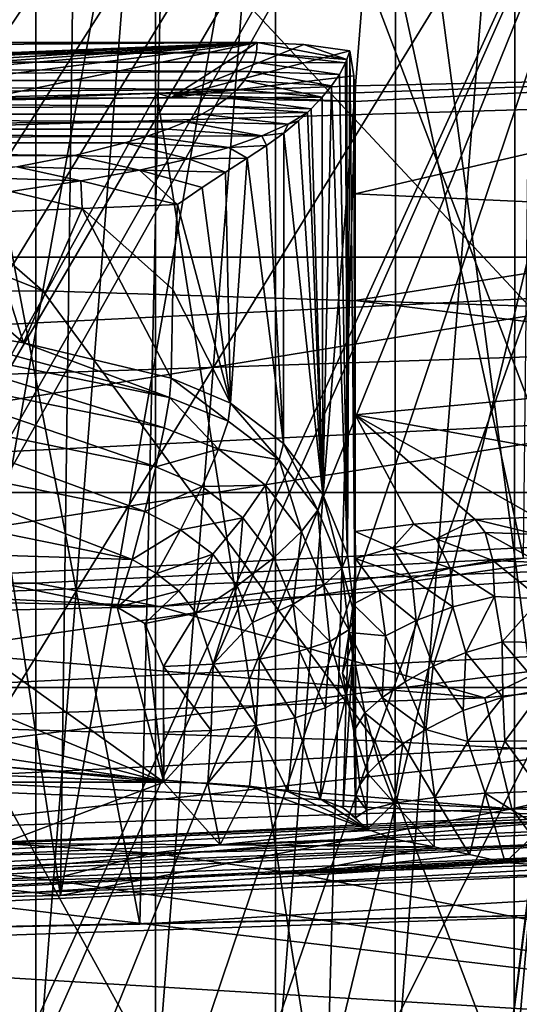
# Model space of a CAD drawing. Header units: metres. Extents: x -150 to 310, y -128 to 84.
# Tile 389 of 465: x 250.725 to 251.507, y 27.471 to 29.012. Entities that reach past the tile are written whole.
import ezdxf

# ---------------------------------------------------------------- set-up
doc = ezdxf.new("R2010")
doc.units = ezdxf.units.M
doc.layers.add('solid_26009703_SW0001_01', color=7, linetype='CONTINUOUS')

msp = doc.modelspace()

# ---------------------------------------------------------------- linework, layer by layer
at = {"layer": 'solid_26009703_SW0001_01'}
for points in [[(253.23819, 32.592106, 148.133163), (240.943726, 26.914448, 172.151337), (240.872131, 29.251188, 162.266235)], [(253.23819, 32.592106, 148.133163), (241.182755, 26.979494, 171.876175), (240.943726, 26.914448, 172.151337)], [(253.23819, 32.592106, 148.133163), (241.468613, 27.033003, 171.649811), (241.182755, 26.979494, 171.876175)], [(253.23819, 32.592106, 148.133163), (241.791901, 27.07361, 171.478043), (241.468613, 27.033003, 171.649811)], [(253.23819, 32.592106, 148.133163), (242.144608, 27.099974, 171.366516), (241.791901, 27.07361, 171.478043)], [(253.23819, 32.592106, 148.133163), (242.509903, 27.110838, 171.320557), (242.144608, 27.099974, 171.366516)], [(253.23819, 32.592106, 148.133163), (242.877884, 27.106201, 171.340164), (242.509903, 27.110838, 171.320557)], [(253.23819, 32.592106, 148.133163), (243.237457, 27.085897, 171.426056), (242.877884, 27.106201, 171.340164)], [(253.23819, 32.592106, 148.133163), (253.101547, 32.513977, 148.463669), (243.237457, 27.085897, 171.426056)], [(253.101547, 32.513977, 148.463669), (243.572433, 27.050976, 171.573792), (243.237457, 27.085897, 171.426056)], [(253.101547, 32.513977, 148.463669), (243.874969, 27.002449, 171.779068), (243.572433, 27.050976, 171.573792)], [(253.101547, 32.513977, 148.463669), (244.134048, 26.941683, 172.036133), (243.874969, 27.002449, 171.779068)], [(253.101547, 32.513977, 148.463669), (244.338303, 26.871798, 172.331772), (244.134048, 26.941683, 172.036133)], [(253.101547, 32.513977, 148.463669), (244.485703, 26.793299, 172.663834), (244.338303, 26.871798, 172.331772)], [(253.101547, 32.513977, 148.463669), (244.567017, 26.709862, 173.0168), (244.485703, 26.793299, 172.663834)], [(253.101547, 32.513977, 148.463669), (244.580338, 26.625704, 173.372818), (244.567017, 26.709862, 173.0168)], [(253.101547, 32.513977, 148.463669), (244.651932, 24.288963, 183.257919), (244.580338, 26.625704, 173.372818)], [(253.101547, 32.513977, 148.463669), (244.890961, 24.354012, 182.982758), (244.651932, 24.288963, 183.257919)], [(253.101547, 32.513977, 148.463669), (245.176819, 24.40752, 182.756393), (244.890961, 24.354012, 182.982758)], [(253.101547, 32.513977, 148.463669), (245.500107, 24.448126, 182.584625), (245.176819, 24.40752, 182.756393)], [(253.101547, 32.513977, 148.463669), (245.852814, 24.474489, 182.473083), (245.500107, 24.448126, 182.584625)], [(253.101547, 32.513977, 148.463669), (253.02832, 32.430145, 148.818314), (245.852814, 24.474489, 182.473083)], [(253.02832, 32.430145, 148.818314), (246.218109, 24.485353, 182.427124), (245.852814, 24.474489, 182.473083)], [(253.02832, 32.430145, 148.818314), (246.58609, 24.480717, 182.446747), (246.218109, 24.485353, 182.427124)], [(253.02832, 32.430145, 148.818314), (246.945663, 24.460415, 182.532639), (246.58609, 24.480717, 182.446747)], [(253.02832, 32.430145, 148.818314), (247.28064, 24.425491, 182.680374), (246.945663, 24.460415, 182.532639)], [(253.02832, 32.430145, 148.818314), (247.583176, 24.376965, 182.885651), (247.28064, 24.425491, 182.680374)], [(253.02832, 32.430145, 148.818314), (247.842255, 24.3162, 183.1427), (247.583176, 24.376965, 182.885651)], [(253.02832, 32.430145, 148.818314), (248.046509, 24.246315, 183.438339), (247.842255, 24.3162, 183.1427)], [(253.02832, 32.430145, 148.818314), (248.193909, 24.167816, 183.770416), (248.046509, 24.246315, 183.438339)], [(253.02832, 32.430145, 148.818314), (248.275223, 24.084379, 184.123383), (248.193909, 24.167816, 183.770416)], [(253.02832, 32.430145, 148.818314), (248.288528, 24.000219, 184.479385), (248.275223, 24.084379, 184.123383)], [(253.02832, 32.430145, 148.818314), (251.773987, 29.684669, 160.43248), (248.288528, 24.000219, 184.479385)], [(250.75, 31.695211, 120.61734), (249.25, 31.695211, 120.61734), (249.25, 28.130104, 119.619255)], [(250.75, 28.130117, 119.619263), (250.75, 31.695211, 120.61734), (249.25, 28.130104, 119.619255)], [(251.513123, 28.168961, 119.679901), (251.55191, 31.68091, 120.668427), (250.75, 31.695211, 120.61734)], [(251.513123, 28.168961, 119.679901), (250.75, 31.695211, 120.61734), (250.75, 28.130117, 119.619263)], [(251.75766, 28.58688, 20), (251.348953, 30.981615, 20), (252.681396, 31.225836, 20)], [(250.000412, 28.500105, 20), (250, 30.900305, 20), (251.348953, 30.981615, 20)], [(251.75766, 28.58688, 20), (250.000412, 28.500105, 20), (251.348953, 30.981615, 20)], [(251.639236, 30.197491, 131.562973), (251.564056, 27.682951, 130.831223), (251.233978, 30.170858, 131.658096)], [(251.233978, 30.170858, 131.658096), (250.788849, 27.641003, 130.980133), (250.822876, 30.151793, 131.726196)], [(251.233978, 30.170858, 131.658096), (251.564056, 27.682951, 130.831223), (250.788849, 27.641003, 130.980133)], [(250.822876, 30.151793, 131.726196), (250.788849, 27.641003, 130.980133), (250.407898, 30.140385, 131.766953)], [(250.407898, 30.140385, 131.766953), (250.788849, 27.641003, 130.980133), (250, 27.626698, 131.029999)], [(251.915344, 29.934532, 132.502243), (251.442795, 29.903429, 132.613358), (251.811203, 27.649912, 131.936249)], [(251.442795, 29.903429, 132.613358), (250.96344, 29.881142, 132.692963), (251.811203, 27.649912, 131.936249)], [(250.96344, 29.881142, 132.692963), (250.479553, 29.867777, 132.740707), (250.912903, 27.59639, 132.103455)], [(250.96344, 29.881142, 132.692963), (250.912903, 27.59639, 132.103455), (251.811203, 27.649912, 131.936249)], [(250.479553, 29.867777, 132.740707), (250, 27.578178, 132.159393), (250.912903, 27.59639, 132.103455)], [(251.704941, 29.710693, 118.511436), (251.684479, 27.355143, 117.893318), (251.498581, 27.344212, 117.868759)], [(251.5, 29.696566, 118.48317), (251.704941, 29.710693, 118.511436), (251.498581, 27.344212, 117.868759)], [(250.375214, 27.302099, 117.81855), (250.376724, 29.706772, 118.446716), (250.750046, 29.706732, 118.446854)], [(250.375214, 27.302099, 117.81855), (250.750046, 29.706732, 118.446854), (250.750015, 27.311556, 117.821205)], [(250.750046, 29.706732, 118.446854), (250.937531, 29.70607, 118.449219), (250.750015, 27.311556, 117.821205)], [(250.937531, 29.70607, 118.449219), (250.937363, 27.31805, 117.825432), (250.750015, 27.311556, 117.821205)], [(250.937531, 29.70607, 118.449219), (251.125137, 29.704155, 118.456062), (250.937363, 27.31805, 117.825432)], [(251.125137, 29.704155, 118.456062), (251.124863, 27.325668, 117.834785), (250.937363, 27.31805, 117.825432)], [(251.125137, 29.704155, 118.456062), (251.312698, 29.700987, 118.467377), (251.124863, 27.325668, 117.834785)], [(251.312698, 29.700987, 118.467377), (251.312393, 27.334406, 117.849274), (251.124863, 27.325668, 117.834785)], [(251.312698, 29.700987, 118.467377), (251.5, 29.696566, 118.48317), (251.312393, 27.334406, 117.849274)], [(251.5, 29.696566, 118.48317), (251.498581, 27.344212, 117.868759), (251.312393, 27.334406, 117.849274)], [(251.773987, 29.684669, 160.43248), (250.519638, 26.939196, 172.046646), (248.288528, 24.000219, 184.479385)], [(251.773987, 29.684669, 160.43248), (250.592865, 27.023027, 171.692017), (250.519638, 26.939196, 172.046646)], [(251.773987, 29.684669, 160.43248), (250.729507, 27.101156, 171.361511), (250.592865, 27.023027, 171.692017)], [(251.773987, 29.684669, 160.43248), (250.928009, 27.172985, 171.057648), (250.729507, 27.101156, 171.361511)], [(251.773987, 29.684669, 160.43248), (251.180084, 27.234922, 170.795639), (250.928009, 27.172985, 171.057648)], [(251.773987, 29.684669, 160.43248), (251.476166, 27.285103, 170.583359), (251.180084, 27.234922, 170.795639)], [(251.773987, 29.684669, 160.43248), (251.769852, 29.599167, 160.794189), (251.476166, 27.285103, 170.583359)], [(251.769852, 29.599167, 160.794189), (251.80954, 27.322161, 170.42659), (251.476166, 27.285103, 170.583359)], [(250.760986, 28.587318, 246.898239), (250.880997, 29.251726, 245.349243), (249.999969, 29.2509, 245.355652)], [(250.760986, 28.587318, 246.898239), (249.999969, 29.2509, 245.355652), (249.999985, 28.890194, 246.202286)], [(250.760986, 28.587318, 246.898239), (251.521896, 28.56352, 246.942047), (250.880997, 29.251726, 245.349243)], [(251.521896, 28.56352, 246.942047), (251.761902, 29.224741, 245.399231), (250.880997, 29.251726, 245.349243)], [(257.40509, 29.04759, 112.702309), (242.594894, 29.04759, 112.702309), (243.786163, 28.640013, 112.30024)], [(257.40509, 29.04759, 112.702309), (243.786163, 28.640013, 112.30024), (256.213837, 28.640013, 112.30024)], [(251.096436, 28.975924, 141.455795), (248.903564, 28.975922, 141.455795), (248.904556, 28.960377, 141.621185)], [(251.096436, 28.975924, 141.455795), (248.93486, 28.887287, 141.430969), (248.903564, 28.975922, 141.455795)], [(251.095535, 28.960375, 141.621216), (251.096436, 28.975924, 141.455795), (248.904556, 28.960377, 141.621185)], [(251.096436, 28.975924, 141.455795), (249.129166, 28.890249, 141.431808), (248.93486, 28.887287, 141.430969)], [(251.096436, 28.975924, 141.455795), (249.333191, 28.88628, 141.430695), (249.129166, 28.890249, 141.431808)], [(251.096436, 28.975924, 141.455795), (249.546509, 28.88065, 141.429123), (249.333191, 28.88628, 141.430695)], [(251.096436, 28.975924, 141.455795), (249.768753, 28.87863, 141.428558), (249.546509, 28.88065, 141.429123)], [(251.096436, 28.975924, 141.455795), (250.000031, 28.878462, 141.428497), (249.768753, 28.87863, 141.428558)], [(251.096436, 28.975924, 141.455795), (250.33667, 28.879339, 141.428757), (250.000031, 28.878462, 141.428497)], [(251.096436, 28.975924, 141.455795), (250.657883, 28.885822, 141.430573), (250.33667, 28.879339, 141.428757)], [(251.096436, 28.975924, 141.455795), (250.962616, 28.889997, 141.431732), (250.657883, 28.885822, 141.430573)], [(251.096436, 28.975924, 141.455795), (251.16922, 28.972673, 141.45488), (250.962616, 28.889997, 141.431732)], [(251.16922, 28.972673, 141.45488), (251.241425, 28.962975, 141.452164), (250.962616, 28.889997, 141.431732)], [(251.095535, 28.960375, 141.621216), (251.236649, 28.949337, 141.598999), (251.096436, 28.975924, 141.455795)], [(251.236649, 28.949337, 141.598999), (251.16922, 28.972673, 141.45488), (251.096436, 28.975924, 141.455795)], [(251.236649, 28.949337, 141.598999), (251.241425, 28.962975, 141.452164), (251.16922, 28.972673, 141.45488)], [(251.095535, 28.960375, 141.621216), (248.904556, 28.960377, 141.621185), (248.908234, 28.945267, 141.781967)], [(251.095535, 28.960375, 141.621216), (248.908234, 28.945267, 141.781967), (251.091888, 28.945276, 141.781876)], [(251.241425, 28.962975, 141.452164), (251.247864, 28.923683, 141.441162), (250.962616, 28.889997, 141.431732)], [(251.095535, 28.960375, 141.621216), (251.091888, 28.945276, 141.781876), (251.234451, 28.944138, 141.655579)], [(251.095535, 28.960375, 141.621216), (251.234451, 28.944138, 141.655579), (251.236649, 28.949337, 141.598999)], [(251.236649, 28.949337, 141.598999), (251.237991, 28.174322, 144.554276), (251.241425, 28.962975, 141.452164)], [(251.237991, 28.174322, 144.554276), (251.25, 28.07626, 144.526169), (251.241425, 28.962975, 141.452164)], [(251.25, 28.07626, 144.526169), (251.247864, 28.923683, 141.441162), (251.241425, 28.962975, 141.452164)], [(251.091888, 28.945276, 141.781876), (248.908234, 28.945267, 141.781967), (251.085495, 28.930626, 141.937775)], [(251.085495, 28.930626, 141.937775), (248.908234, 28.945267, 141.781967), (248.923447, 28.916344, 142.089737)], [(251.091888, 28.945276, 141.781876), (251.085495, 28.930626, 141.937775), (251.224991, 28.925955, 141.855392)], [(251.091888, 28.945276, 141.781876), (251.224991, 28.925955, 141.855392), (251.234451, 28.944138, 141.655579)], [(251.234451, 28.944138, 141.655579), (251.224991, 28.925955, 141.855392), (251.237991, 28.174322, 144.554276)], [(251.236649, 28.949337, 141.598999), (251.234451, 28.944138, 141.655579), (251.237991, 28.174322, 144.554276)], [(251.085495, 28.930626, 141.937775), (248.923447, 28.916344, 142.089737), (251.076508, 28.916422, 142.088898)], [(251.085495, 28.930626, 141.937775), (251.076508, 28.916422, 142.088898), (251.212936, 28.908197, 142.051498)], [(251.085495, 28.930626, 141.937775), (251.212936, 28.908197, 142.051498), (251.224991, 28.925955, 141.855392)], [(251.202667, 27.224764, 140.84288), (251.250504, 28.908297, 141.312668), (252.054062, 28.9258, 141.28299)], [(252.399094, 27.286446, 140.804031), (251.202667, 27.224764, 140.84288), (252.054062, 28.9258, 141.28299)], [(251.224991, 28.925955, 141.855392), (251.212936, 28.908197, 142.051498), (251.237991, 28.174322, 144.554276)], [(252.054062, 28.9258, 141.28299), (251.249802, 28.883953, 141.430038), (251.249939, 28.739048, 142.062988)], [(252.054062, 28.9258, 141.28299), (251.249893, 28.897474, 141.370697), (251.249802, 28.883953, 141.430038)], [(252.054062, 28.9258, 141.28299), (251.250504, 28.908297, 141.312668), (251.249893, 28.897474, 141.370697)], [(252.067017, 28.701742, 142.18132), (252.054062, 28.9258, 141.28299), (251.249939, 28.739048, 142.062988)], [(251.076508, 28.916422, 142.088898), (248.923447, 28.916344, 142.089737), (251.06488, 28.902666, 142.235275)], [(251.06488, 28.902666, 142.235275), (248.923447, 28.916344, 142.089737), (248.950287, 28.889189, 142.378662)], [(251.247864, 28.923683, 141.441162), (251.249802, 28.883953, 141.430038), (250.962616, 28.889997, 141.431732)], [(251.076508, 28.916422, 142.088898), (251.06488, 28.902666, 142.235275), (251.19812, 28.890587, 142.243835)], [(251.076508, 28.916422, 142.088898), (251.19812, 28.890587, 142.243835), (251.212936, 28.908197, 142.051498)], [(251.247864, 28.923683, 141.441162), (251.249817, 28.210499, 144.054504), (251.249939, 28.739048, 142.062988)], [(251.25, 28.07626, 144.526169), (251.249817, 28.210499, 144.054504), (251.247864, 28.923683, 141.441162)], [(251.247864, 28.923683, 141.441162), (251.249939, 28.739048, 142.062988), (251.249802, 28.883953, 141.430038)], [(251.06488, 28.902666, 142.235275), (248.950287, 28.889189, 142.378662), (251.050018, 28.889357, 142.376877)], [(250.93956, 28.896791, 141.318314), (251.202667, 27.224764, 140.84288), (249.998291, 27.204441, 140.856003)], [(250.629272, 28.889557, 141.322617), (250.93956, 28.896791, 141.318314), (249.998291, 27.204441, 140.856003)], [(250.657883, 28.885822, 141.430573), (250.93956, 28.896791, 141.318314), (250.629272, 28.889557, 141.322617)], [(250.962616, 28.889997, 141.431732), (250.93956, 28.896791, 141.318314), (250.657883, 28.885822, 141.430573)], [(250.93956, 28.896791, 141.318314), (251.249893, 28.897474, 141.370697), (251.250504, 28.908297, 141.312668)], [(250.93956, 28.896791, 141.318314), (251.250504, 28.908297, 141.312668), (251.202667, 27.224764, 140.84288)], [(250.93956, 28.896791, 141.318314), (251.249802, 28.883953, 141.430038), (251.249893, 28.897474, 141.370697)], [(250.962616, 28.889997, 141.431732), (251.249802, 28.883953, 141.430038), (250.93956, 28.896791, 141.318314)], [(251.06488, 28.902666, 142.235275), (251.050018, 28.889357, 142.376877), (251.19812, 28.890587, 142.243835)], [(251.212936, 28.908197, 142.051498), (251.19812, 28.890587, 142.243835), (251.199188, 28.26841, 144.581009)], [(251.212936, 28.908197, 142.051498), (251.199188, 28.26841, 144.581009), (251.237991, 28.174322, 144.554276)], [(251.050018, 28.889357, 142.376877), (248.950287, 28.889189, 142.378662), (251.031631, 28.87649, 142.513794)], [(251.031631, 28.87649, 142.513794), (248.950287, 28.889189, 142.378662), (248.990494, 28.863871, 142.648056)], [(250.760986, 28.587318, 246.898239), (249.999985, 28.890194, 246.202286), (249.999985, 28.586458, 246.903641)], [(251.050018, 28.889357, 142.376877), (251.031631, 28.87649, 142.513794), (251.180786, 28.872385, 142.432343)], [(251.050018, 28.889357, 142.376877), (251.180786, 28.872385, 142.432343), (251.19812, 28.890587, 142.243835)], [(251.19812, 28.890587, 142.243835), (251.180786, 28.872385, 142.432343), (251.199188, 28.26841, 144.581009)], [(251.031631, 28.87649, 142.513794), (248.990494, 28.863871, 142.648056), (251.009903, 28.864065, 142.645996)], [(251.009903, 28.864065, 142.645996), (248.990494, 28.863871, 142.648056), (250.984848, 28.852102, 142.773285)], [(250.984848, 28.852102, 142.773285), (248.990494, 28.863871, 142.648056), (249.044296, 28.84045, 142.897278)], [(251.009903, 28.864065, 142.645996), (250.984848, 28.852102, 142.773285), (251.144699, 28.848064, 142.684906)], [(251.031631, 28.87649, 142.513794), (251.009903, 28.864065, 142.645996), (251.174927, 28.866575, 142.489929)], [(251.009903, 28.864065, 142.645996), (251.144699, 28.848064, 142.684906), (251.174927, 28.866575, 142.489929)], [(251.031631, 28.87649, 142.513794), (251.174927, 28.866575, 142.489929), (251.180786, 28.872385, 142.432343)], [(251.144699, 28.848064, 142.684906), (251.160904, 28.853458, 142.616898), (251.174927, 28.866575, 142.489929)], [(251.174927, 28.866575, 142.489929), (251.160904, 28.853458, 142.616898), (251.199188, 28.26841, 144.581009)], [(251.180786, 28.872385, 142.432343), (251.174927, 28.866575, 142.489929), (251.199188, 28.26841, 144.581009)], [(250.984848, 28.852102, 142.773285), (249.044296, 28.84045, 142.897278), (250.95639, 28.840618, 142.895477)], [(250.984848, 28.852102, 142.773285), (250.95639, 28.840618, 142.895477), (251.103836, 28.829803, 142.879211)], [(250.984848, 28.852102, 142.773285), (251.103836, 28.829803, 142.879211), (251.144699, 28.848064, 142.684906)], [(251.103836, 28.829803, 142.879211), (251.137955, 28.834251, 142.797333), (251.144699, 28.848064, 142.684906)], [(251.160904, 28.853458, 142.616898), (251.137955, 28.834251, 142.797333), (251.199188, 28.26841, 144.581009)], [(251.144699, 28.848064, 142.684906), (251.137955, 28.834251, 142.797333), (251.160904, 28.853458, 142.616898)], [(250.95639, 28.840618, 142.895477), (249.044296, 28.84045, 142.897278), (250.924484, 28.829601, 143.012695)], [(250.924484, 28.829601, 143.012695), (249.044296, 28.84045, 142.897278), (249.110901, 28.818937, 143.12619)], [(250.95639, 28.840618, 142.895477), (250.924484, 28.829601, 143.012695), (251.103836, 28.829803, 142.879211)], [(251.103836, 28.829803, 142.879211), (251.111267, 28.814959, 142.973389), (251.137955, 28.834251, 142.797333)], [(251.137955, 28.834251, 142.797333), (251.111267, 28.814959, 142.973389), (251.137436, 28.348372, 144.603455)], [(251.137955, 28.834251, 142.797333), (251.137436, 28.348372, 144.603455), (251.199188, 28.26841, 144.581009)], [(250.924484, 28.829601, 143.012695), (249.110901, 28.818937, 143.12619), (250.88945, 28.819059, 143.124878)], [(250.88945, 28.819059, 143.124878), (249.110901, 28.818937, 143.12619), (250.810471, 28.7994, 143.334061)], [(250.810471, 28.7994, 143.334061), (249.110901, 28.818937, 143.12619), (249.18956, 28.799343, 143.334671)], [(250.88945, 28.819059, 143.124878), (250.810471, 28.7994, 143.334061), (250.988922, 28.79385, 143.261765)], [(250.924484, 28.829601, 143.012695), (250.88945, 28.819059, 143.124878), (251.052338, 28.811705, 143.071777)], [(250.88945, 28.819059, 143.124878), (250.988922, 28.79385, 143.261765), (251.052338, 28.811705, 143.071777)], [(250.924484, 28.829601, 143.012695), (251.052338, 28.811705, 143.071777), (251.103836, 28.829803, 142.879211)], [(251.052338, 28.811705, 143.071777), (251.111267, 28.814959, 142.973389), (251.103836, 28.829803, 142.879211)], [(250.988922, 28.79385, 143.261765), (251.080765, 28.794973, 143.144867), (251.052338, 28.811705, 143.071777)], [(251.052338, 28.811705, 143.071777), (251.080765, 28.794973, 143.144867), (251.111267, 28.814959, 142.973389)], [(251.111267, 28.814959, 142.973389), (251.080765, 28.794973, 143.144867), (251.137436, 28.348372, 144.603455)], [(250.810471, 28.7994, 143.334061), (249.18956, 28.799343, 143.334671), (250.720291, 28.781694, 143.522461)], [(250.810471, 28.7994, 143.334061), (250.720291, 28.781694, 143.522461), (250.912216, 28.776352, 143.447952)], [(250.810471, 28.7994, 143.334061), (250.912216, 28.776352, 143.447952), (250.988922, 28.79385, 143.261765)], [(250.912216, 28.776352, 143.447952), (251.047028, 28.773289, 143.3116), (250.988922, 28.79385, 143.261765)], [(250.988922, 28.79385, 143.261765), (251.047028, 28.773289, 143.3116), (251.080765, 28.794973, 143.144867)], [(251.080765, 28.794973, 143.144867), (251.047028, 28.773289, 143.3116), (251.054779, 28.411366, 144.621155)], [(251.080765, 28.794973, 143.144867), (251.054779, 28.411366, 144.621155), (251.137436, 28.348372, 144.603455)], [(250.720291, 28.781694, 143.522461), (250.619827, 28.76598, 143.689667), (250.820419, 28.759361, 143.628754)], [(250.720291, 28.781694, 143.522461), (250.820419, 28.759361, 143.628754), (250.912216, 28.776352, 143.447952)], [(250.820419, 28.759361, 143.628754), (250.971817, 28.722576, 143.630157), (250.912216, 28.776352, 143.447952)], [(250.912216, 28.776352, 143.447952), (250.971817, 28.722576, 143.630157), (251.010513, 28.749317, 143.473404)], [(250.912216, 28.776352, 143.447952), (251.010513, 28.749317, 143.473404), (251.047028, 28.773289, 143.3116)], [(251.047028, 28.773289, 143.3116), (251.010513, 28.749317, 143.473404), (251.054779, 28.411366, 144.621155)], [(250.619827, 28.76598, 143.689667), (250.710922, 28.743105, 143.801727), (250.820419, 28.759361, 143.628754)], [(250.710922, 28.743105, 143.801727), (250.822739, 28.716137, 143.818054), (250.820419, 28.759361, 143.628754)], [(250.820419, 28.759361, 143.628754), (250.822739, 28.716137, 143.818054), (250.971817, 28.722576, 143.630157)], [(250.710922, 28.743105, 143.801727), (250.665497, 28.709948, 143.976166), (250.822739, 28.716137, 143.818054)], [(251.010513, 28.749317, 143.473404), (250.971817, 28.722576, 143.630157), (251.054779, 28.411366, 144.621155)], [(251.249939, 28.739048, 142.062988), (251.249817, 28.210499, 144.054504), (251.25, 28.57239, 142.709061)], [(252.067017, 28.701742, 142.18132), (251.249939, 28.739048, 142.062988), (251.25, 28.57239, 142.709061)], [(250.665497, 28.709948, 143.976166), (250.500977, 28.704943, 144.101135), (250.730988, 28.506214, 144.648514)], [(250.822739, 28.716137, 143.818054), (250.665497, 28.709948, 143.976166), (250.730988, 28.506214, 144.648514)], [(250.822739, 28.716137, 143.818054), (250.730988, 28.506214, 144.648514), (250.962082, 28.450724, 144.632217)], [(250.822739, 28.716137, 143.818054), (250.964584, 28.589453, 144.128845), (250.971817, 28.722576, 143.630157)], [(250.822739, 28.716137, 143.818054), (250.962082, 28.450724, 144.632217), (250.964584, 28.589453, 144.128845)], [(250.971817, 28.722576, 143.630157), (250.964584, 28.589453, 144.128845), (251.054779, 28.411366, 144.621155)], [(250.500977, 28.704943, 144.101135), (250.486633, 28.547773, 144.660721), (250.730988, 28.506214, 144.648514)], [(252.074203, 28.471212, 143.073883), (252.067017, 28.701742, 142.18132), (251.25, 28.57239, 142.709061)], [(256.213837, 28.640013, 112.30024), (243.786163, 28.640013, 112.30024), (245.136719, 28.271753, 111.980774)], [(256.213837, 28.640013, 112.30024), (245.136719, 28.271753, 111.980774), (254.863281, 28.271753, 111.980774)], [(250.640335, 27.903471, 248.43866), (250.760986, 28.587318, 246.898239), (249.999985, 28.586458, 246.903641)], [(251.75766, 28.58688, 20), (250.00032, 28.300674, 20.02235), (250.000412, 28.500105, 20)], [(251.75766, 28.58688, 20), (251.783798, 28.389477, 20.022348), (250.00032, 28.300674, 20.02235)], [(250.640335, 27.903471, 248.43866), (251.280594, 27.883062, 248.475937), (250.760986, 28.587318, 246.898239)], [(251.280594, 27.883062, 248.475937), (251.521896, 28.56352, 246.942047), (250.760986, 28.587318, 246.898239)], [(250.964584, 28.589453, 144.128845), (250.962082, 28.450724, 144.632217), (251.054779, 28.411366, 144.621155)], [(251.25, 28.57239, 142.709061), (251.249817, 28.210499, 144.054504), (251.249985, 28.393217, 143.371674)], [(252.074203, 28.471212, 143.073883), (251.25, 28.57239, 142.709061), (251.249985, 28.393217, 143.371674)], [(251.280594, 27.883062, 248.475937), (251.92067, 27.84901, 248.53804), (251.521896, 28.56352, 246.942047)], [(250.959229, 28.420271, 144.704239), (250.486633, 28.547773, 144.660721), (250.484741, 28.516897, 144.732361)], [(250.959229, 28.420271, 144.704239), (250.730988, 28.506214, 144.648514), (250.486633, 28.547773, 144.660721)], [(250.950958, 28.373005, 144.766037), (250.484741, 28.516897, 144.732361), (250.48053, 28.468729, 144.79361)], [(250.950958, 28.373005, 144.766037), (250.959229, 28.420271, 144.704239), (250.484741, 28.516897, 144.732361)], [(250.959229, 28.420271, 144.704239), (250.962082, 28.450724, 144.632217), (250.730988, 28.506214, 144.648514)], [(250.937805, 28.312136, 144.813431), (250.48053, 28.468729, 144.79361), (250.473892, 28.406584, 144.840347)], [(250.937805, 28.312136, 144.813431), (250.950958, 28.373005, 144.766037), (250.48053, 28.468729, 144.79361)], [(252.074203, 28.471212, 143.073883), (251.249985, 28.393217, 143.371674), (252.073288, 28.244488, 143.958466)], [(251.050949, 28.383556, 144.689407), (250.962082, 28.450724, 144.632217), (250.959229, 28.420271, 144.704239)], [(251.050949, 28.383556, 144.689407), (251.054779, 28.411366, 144.621155), (250.962082, 28.450724, 144.632217)], [(251.035858, 28.339514, 144.753357), (250.959229, 28.420271, 144.704239), (250.950958, 28.373005, 144.766037)], [(251.050949, 28.383556, 144.689407), (250.959229, 28.420271, 144.704239), (251.035858, 28.339514, 144.753357)], [(250.92067, 28.241808, 144.843185), (250.473892, 28.406584, 144.840347), (250.465256, 28.334673, 144.869385)], [(250.92067, 28.241808, 144.843185), (250.937805, 28.312136, 144.813431), (250.473892, 28.406584, 144.840347)], [(251.050949, 28.383556, 144.689407), (251.130646, 28.322691, 144.672363), (251.054779, 28.411366, 144.621155)], [(251.130646, 28.322691, 144.672363), (251.137436, 28.348372, 144.603455), (251.054779, 28.411366, 144.621155)], [(251.783798, 28.389477, 20.022348), (250.000351, 28.110064, 20.088861), (250.00032, 28.300674, 20.02235)], [(251.783798, 28.389477, 20.022348), (251.802704, 28.199808, 20.088856), (250.000351, 28.110064, 20.088861)], [(251.249985, 28.393217, 143.371674), (251.249817, 28.210499, 144.054504), (251.34137, 28.222057, 144.011429)], [(251.249985, 28.393217, 143.371674), (251.533157, 28.233351, 143.974411), (252.073288, 28.244488, 143.958466)], [(251.249985, 28.393217, 143.371674), (251.437729, 28.229525, 143.984467), (251.533157, 28.233351, 143.974411)], [(251.249985, 28.393217, 143.371674), (251.34137, 28.222057, 144.011429), (251.437729, 28.229525, 143.984467)], [(251.035858, 28.339514, 144.753357), (250.950958, 28.373005, 144.766037), (250.937805, 28.312136, 144.813431)], [(251.050949, 28.383556, 144.689407), (251.035858, 28.339514, 144.753357), (251.130646, 28.322691, 144.672363)], [(251.035858, 28.339514, 144.753357), (250.937805, 28.312136, 144.813431), (251.010345, 28.280912, 144.80481)], [(251.035858, 28.339514, 144.753357), (251.010345, 28.280912, 144.80481), (251.109558, 28.283186, 144.73764)], [(251.035858, 28.339514, 144.753357), (251.109558, 28.283186, 144.73764), (251.130646, 28.322691, 144.672363)], [(251.130646, 28.322691, 144.672363), (251.191315, 28.244143, 144.650314), (251.137436, 28.348372, 144.603455)], [(251.191315, 28.244143, 144.650314), (251.199188, 28.26841, 144.581009), (251.137436, 28.348372, 144.603455)], [(250.900726, 28.166817, 144.853256), (250.465256, 28.334673, 144.869385), (250.455215, 28.257856, 144.878799)], [(250.900726, 28.166817, 144.853256), (250.92067, 28.241808, 144.843185), (250.465256, 28.334673, 144.869385)], [(251.010345, 28.280912, 144.80481), (250.937805, 28.312136, 144.813431), (250.92067, 28.241808, 144.843185)], [(251.130646, 28.322691, 144.672363), (251.109558, 28.283186, 144.73764), (251.16568, 28.210545, 144.717255)], [(251.130646, 28.322691, 144.672363), (251.16568, 28.210545, 144.717255), (251.191315, 28.244143, 144.650314)], [(251.010345, 28.280912, 144.80481), (250.92067, 28.241808, 144.843185), (250.976685, 28.213516, 144.837296)], [(251.010345, 28.280912, 144.80481), (250.976685, 28.213516, 144.837296), (251.073883, 28.232264, 144.791275)], [(251.010345, 28.280912, 144.80481), (251.073883, 28.232264, 144.791275), (251.109558, 28.283186, 144.73764)], [(251.109558, 28.283186, 144.73764), (251.073883, 28.232264, 144.791275), (251.122299, 28.169607, 144.773712)], [(251.109558, 28.283186, 144.73764), (251.122299, 28.169607, 144.773712), (251.16568, 28.210545, 144.717255)], [(254.863281, 28.271753, 111.980774), (245.136719, 28.271753, 111.980774), (246.649155, 27.96682, 111.74324)], [(254.863281, 28.271753, 111.980774), (246.649155, 27.96682, 111.74324), (253.350845, 27.96682, 111.74324)], [(251.191315, 28.244143, 144.650314), (251.228973, 28.153315, 144.624496), (251.199188, 28.26841, 144.581009)], [(251.228973, 28.153315, 144.624496), (251.237991, 28.174322, 144.554276), (251.199188, 28.26841, 144.581009)], [(250.900726, 28.166817, 144.853256), (250.455215, 28.257856, 144.878799), (250.443344, 28.181385, 144.86792)], [(250.976685, 28.213516, 144.837296), (250.92067, 28.241808, 144.843185), (250.900726, 28.166817, 144.853256)], [(250.976685, 28.213516, 144.837296), (251.026825, 28.175013, 144.826614), (251.073883, 28.232264, 144.791275)], [(251.073883, 28.232264, 144.791275), (251.026825, 28.175013, 144.826614), (251.065079, 28.125525, 144.812744)], [(251.073883, 28.232264, 144.791275), (251.065079, 28.125525, 144.812744), (251.122299, 28.169607, 144.773712)], [(251.191315, 28.244143, 144.650314), (251.16568, 28.210545, 144.717255), (251.200607, 28.126562, 144.69339)], [(251.191315, 28.244143, 144.650314), (251.200607, 28.126562, 144.69339), (251.228973, 28.153315, 144.624496)], [(251.437729, 28.229525, 143.984467), (251.535233, 28.206259, 144.043686), (251.533157, 28.233351, 143.974411)], [(251.308411, 28.18508, 144.110382), (251.34137, 28.222057, 144.011429), (251.249817, 28.210499, 144.054504)], [(251.308411, 28.18508, 144.110382), (251.376678, 28.199186, 144.069199), (251.34137, 28.222057, 144.011429)], [(251.376678, 28.199186, 144.069199), (251.437729, 28.229525, 143.984467), (251.34137, 28.222057, 144.011429)], [(251.376678, 28.199186, 144.069199), (251.452988, 28.209265, 144.040482), (251.437729, 28.229525, 143.984467)], [(251.452988, 28.209265, 144.040482), (251.535233, 28.206259, 144.043686), (251.437729, 28.229525, 143.984467)], [(250.95047, 27.818548, 144.766342), (250.000565, 28.211168, 144.876266), (249.557266, 28.181293, 144.867905)], [(250.95047, 27.818548, 144.766342), (250.443344, 28.181385, 144.86792), (250.000565, 28.211168, 144.876266)], [(250.976685, 28.213516, 144.837296), (250.900726, 28.166817, 144.853256), (250.938904, 28.144953, 144.848389)], [(250.976685, 28.213516, 144.837296), (250.938904, 28.144953, 144.848389), (251.026825, 28.175013, 144.826614)], [(251.16568, 28.210545, 144.717255), (251.122299, 28.169607, 144.773712), (251.152527, 28.097181, 144.753159)], [(251.16568, 28.210545, 144.717255), (251.152527, 28.097181, 144.753159), (251.200607, 28.126562, 144.69339)], [(251.250076, 28.16835, 144.159805), (251.308411, 28.18508, 144.110382), (251.249817, 28.210499, 144.054504)], [(251.25, 28.07626, 144.526169), (251.250076, 28.16835, 144.159805), (251.249817, 28.210499, 144.054504)], [(251.46521, 28.165335, 144.106125), (251.452988, 28.209265, 144.040482), (251.376678, 28.199186, 144.069199)], [(251.452988, 28.209265, 144.040482), (251.537445, 28.162104, 144.105057), (251.535233, 28.206259, 144.043686)], [(251.46521, 28.165335, 144.106125), (251.537445, 28.162104, 144.105057), (251.452988, 28.209265, 144.040482)], [(251.802704, 28.199808, 20.088856), (250.000381, 27.939079, 20.196182), (250.000351, 28.110064, 20.088861)], [(251.802704, 28.199808, 20.088856), (251.819656, 28.029661, 20.196175), (250.000381, 27.939079, 20.196182)], [(251.338623, 28.137268, 144.168518), (251.308411, 28.18508, 144.110382), (251.250076, 28.16835, 144.159805)], [(251.3983, 28.153492, 144.131805), (251.376678, 28.199186, 144.069199), (251.308411, 28.18508, 144.110382)], [(251.3983, 28.153492, 144.131805), (251.308411, 28.18508, 144.110382), (251.338623, 28.137268, 144.168518)], [(251.46521, 28.165335, 144.106125), (251.376678, 28.199186, 144.069199), (251.3983, 28.153492, 144.131805)], [(250.95047, 27.818548, 144.766342), (249.557266, 28.181293, 144.867905), (249.122421, 28.09227, 144.842972)], [(250.877563, 28.09227, 144.842972), (250.900726, 28.166817, 144.853256), (250.443344, 28.181385, 144.86792)], [(250.95047, 27.818548, 144.766342), (250.877563, 28.09227, 144.842972), (250.443344, 28.181385, 144.86792)], [(250.938904, 28.144953, 144.848389), (250.973999, 28.117859, 144.840851), (251.026825, 28.175013, 144.826614)], [(251.026825, 28.175013, 144.826614), (250.973999, 28.117859, 144.840851), (251.000824, 28.083155, 144.831131)], [(251.026825, 28.175013, 144.826614), (251.000824, 28.083155, 144.831131), (251.065079, 28.125525, 144.812744)], [(251.122299, 28.169607, 144.773712), (251.065079, 28.125525, 144.812744), (251.089035, 28.068333, 144.796555)], [(251.122299, 28.169607, 144.773712), (251.089035, 28.068333, 144.796555), (251.152527, 28.097181, 144.753159)], [(251.228973, 28.153315, 144.624496), (251.25, 28.07626, 144.526169), (251.237991, 28.174322, 144.554276)], [(251.513123, 28.168961, 119.679901), (250.75, 28.130117, 119.619263), (250.943192, 28.09343, 120.649391)], [(250.938904, 28.144953, 144.848389), (250.900726, 28.166817, 144.853256), (250.877563, 28.09227, 144.842972)], [(251.513123, 28.168961, 119.679901), (250.943192, 28.09343, 120.649391), (251.883163, 28.15827, 120.612183)], [(251.883163, 28.15827, 120.612183), (250.943192, 28.09343, 120.649391), (251.45253, 27.950375, 124.59626)], [(251.245102, 28.035292, 144.458527), (251.246384, 28.096834, 144.262894), (251.250076, 28.16835, 144.159805)], [(251.25, 28.07626, 144.526169), (251.245102, 28.035292, 144.458527), (251.250076, 28.16835, 144.159805)], [(251.246384, 28.096834, 144.262894), (251.28717, 28.118214, 144.213196), (251.250076, 28.16835, 144.159805)], [(251.338623, 28.137268, 144.168518), (251.250076, 28.16835, 144.159805), (251.28717, 28.118214, 144.213196)], [(251.46521, 28.165335, 144.106125), (251.3983, 28.153492, 144.131805), (251.467911, 28.108938, 144.156723)], [(251.883163, 28.15827, 120.612183), (251.45253, 27.950375, 124.59626), (252.8349, 28.089394, 124.516312)], [(251.46521, 28.165335, 144.106125), (251.539566, 28.105289, 144.152603), (251.537445, 28.162104, 144.105057)], [(251.46521, 28.165335, 144.106125), (251.467911, 28.108938, 144.156723), (251.539566, 28.105289, 144.152603)], [(250.938904, 28.144953, 144.848389), (250.877563, 28.09227, 144.842972), (250.973999, 28.117859, 144.840851)], [(251.228973, 28.153315, 144.624496), (251.200607, 28.126562, 144.69339), (251.23996, 28.05665, 144.60141)], [(251.228973, 28.153315, 144.624496), (251.23996, 28.05665, 144.60141), (251.25, 28.07626, 144.526169)], [(251.3983, 28.153492, 144.131805), (251.338623, 28.137268, 144.168518), (251.402344, 28.092852, 144.18425)], [(251.3983, 28.153492, 144.131805), (251.402344, 28.092852, 144.18425), (251.467911, 28.108938, 144.156723)], [(250.75, 28.130117, 119.619263), (249.25, 28.130104, 119.619255), (250.375046, 28.120245, 119.616493)], [(250.75, 28.130117, 119.619263), (250.375046, 28.120245, 119.616493), (250.943192, 28.09343, 120.649391)], [(251.065079, 28.125525, 144.812744), (251.000824, 28.083155, 144.831131), (251.027802, 28.002853, 144.807281)], [(251.065079, 28.125525, 144.812744), (251.027802, 28.002853, 144.807281), (251.089035, 28.068333, 144.796555)], [(251.200607, 28.126562, 144.69339), (251.152527, 28.097181, 144.753159), (251.210098, 28.038675, 144.671677)], [(251.200607, 28.126562, 144.69339), (251.210098, 28.038675, 144.671677), (251.23996, 28.05665, 144.60141)], [(251.338623, 28.137268, 144.168518), (251.28717, 28.118214, 144.213196), (251.345078, 28.071552, 144.223267)], [(251.338623, 28.137268, 144.168518), (251.345078, 28.071552, 144.223267), (251.402344, 28.092852, 144.18425)], [(250.000015, 28.117058, 119.615608), (250, 28.071295, 120.681023), (250.943192, 28.09343, 120.649391)], [(250.375046, 28.120245, 119.616493), (250.000015, 28.117058, 119.615608), (250.943192, 28.09343, 120.649391)], [(250.973999, 28.117859, 144.840851), (250.877563, 28.09227, 144.842972), (250.920807, 28.066664, 144.8358)], [(250.973999, 28.117859, 144.840851), (250.920807, 28.066664, 144.8358), (251.000824, 28.083155, 144.831131)], [(251.28717, 28.118214, 144.213196), (251.246384, 28.096834, 144.262894), (251.297089, 28.047644, 144.27034)], [(251.28717, 28.118214, 144.213196), (251.297089, 28.047644, 144.27034), (251.345078, 28.071552, 144.223267)], [(251.467911, 28.108938, 144.156723), (251.402344, 28.092852, 144.18425), (251.422775, 28.02158, 144.21312)], [(251.467911, 28.108938, 144.156723), (251.422775, 28.02158, 144.21312), (251.479996, 28.03824, 144.191269)], [(251.467911, 28.108938, 144.156723), (251.479996, 28.03824, 144.191269), (251.539566, 28.105289, 144.152603)], [(250.943192, 28.09343, 120.649391), (250, 28.071295, 120.681023), (251.45253, 27.950375, 124.59626)], [(251.152527, 28.097181, 144.753159), (251.089035, 28.068333, 144.796555), (251.100266, 28.010984, 144.77832)], [(251.152527, 28.097181, 144.753159), (251.100266, 28.010984, 144.77832), (251.162445, 28.023426, 144.732132)], [(251.152527, 28.097181, 144.753159), (251.162445, 28.023426, 144.732132), (251.210098, 28.038675, 144.671677)], [(251.246384, 28.096834, 144.262894), (251.240341, 28.052631, 144.31517), (251.297089, 28.047644, 144.27034)], [(251.245102, 28.035292, 144.458527), (251.240341, 28.052631, 144.31517), (251.246384, 28.096834, 144.262894)], [(251.402344, 28.092852, 144.18425), (251.345078, 28.071552, 144.223267), (251.371704, 27.999771, 144.244705)], [(251.402344, 28.092852, 144.18425), (251.371704, 27.999771, 144.244705), (251.422775, 28.02158, 144.21312)], [(251.479996, 28.03824, 144.191269), (251.541534, 28.036774, 144.185349), (251.539566, 28.105289, 144.152603)], [(250.95047, 27.818548, 144.766342), (249.122421, 28.09227, 144.842972), (249.050003, 27.999704, 144.817062)], [(250.920807, 28.066664, 144.8358), (250.877563, 28.09227, 144.842972), (250.95047, 27.818548, 144.766342)], [(251.000824, 28.083155, 144.831131), (250.920807, 28.066664, 144.8358), (250.949997, 27.999708, 144.817062)], [(251.000824, 28.083155, 144.831131), (250.949997, 27.999708, 144.817062), (251.027802, 28.002853, 144.807281)], [(252.8349, 28.089394, 124.516312), (251.45253, 27.950375, 124.59626), (251.494797, 27.776825, 128.610031)], [(252.8349, 28.089394, 124.516312), (251.494797, 27.776825, 128.610031), (252.929092, 27.914476, 128.520676)], [(250, 28.071295, 120.681023), (250, 27.900169, 124.664345), (251.45253, 27.950375, 124.59626)], [(250.949997, 27.999708, 144.817062), (250.920807, 28.066664, 144.8358), (250.95047, 27.818548, 144.766342)], [(251.089035, 28.068333, 144.796555), (251.027802, 28.002853, 144.807281), (251.100266, 28.010984, 144.77832)], [(251.23996, 28.05665, 144.60141), (251.245895, 28.014364, 144.561005), (251.25, 28.07626, 144.526169)], [(251.25, 28.07626, 144.526169), (251.250839, 27.797081, 144.471786), (251.245102, 28.035292, 144.458527)], [(251.245895, 28.014364, 144.561005), (251.25032, 27.762543, 144.473495), (251.25, 28.07626, 144.526169)], [(251.25, 28.07626, 144.526169), (251.25032, 27.762543, 144.473495), (251.250839, 27.797081, 144.471786)], [(251.345078, 28.071552, 144.223267), (251.297089, 28.047644, 144.27034), (251.327866, 27.975613, 144.283722)], [(251.345078, 28.071552, 144.223267), (251.327866, 27.975613, 144.283722), (251.371704, 27.999771, 144.244705)], [(251.23996, 28.05665, 144.60141), (251.210098, 28.038675, 144.671677), (251.235535, 27.952965, 144.588013)], [(251.240341, 28.052631, 144.31517), (251.229858, 27.989124, 144.390244), (251.264755, 27.926897, 144.377716)], [(251.245102, 28.035292, 144.458527), (251.229858, 27.989124, 144.390244), (251.240341, 28.052631, 144.31517)], [(251.23996, 28.05665, 144.60141), (251.235535, 27.952965, 144.588013), (251.245895, 28.014364, 144.561005)], [(251.240341, 28.052631, 144.31517), (251.264755, 27.926897, 144.377716), (251.292007, 27.950981, 144.328491)], [(251.297089, 28.047644, 144.27034), (251.240341, 28.052631, 144.31517), (251.292007, 27.950981, 144.328491)], [(251.297089, 28.047644, 144.27034), (251.292007, 27.950981, 144.328491), (251.327866, 27.975613, 144.283722)], [(251.210098, 28.038675, 144.671677), (251.162445, 28.023426, 144.732132), (251.203583, 27.934563, 144.653748)], [(251.210098, 28.038675, 144.671677), (251.203583, 27.934563, 144.653748), (251.235535, 27.952965, 144.588013)], [(251.245102, 28.035292, 144.458527), (251.247482, 27.898203, 144.432083), (251.229858, 27.989124, 144.390244)], [(251.245102, 28.035292, 144.458527), (251.250839, 27.797081, 144.471786), (251.247482, 27.898203, 144.432083)], [(251.479996, 28.03824, 144.191269), (251.422775, 28.02158, 144.21312), (251.480713, 27.951424, 144.208527)], [(251.479996, 28.03824, 144.191269), (251.543137, 27.963064, 144.199783), (251.541534, 28.036774, 144.185349)], [(251.479996, 28.03824, 144.191269), (251.480713, 27.951424, 144.208527), (251.543137, 27.963064, 144.199783)], [(251.819656, 28.029661, 20.196175), (250.000412, 27.796316, 20.338915), (250.000381, 27.939079, 20.196182)], [(251.819656, 28.029661, 20.196175), (251.833817, 27.887598, 20.338905), (250.000412, 27.796316, 20.338915)], [(251.162445, 28.023426, 144.732132), (251.100266, 28.010984, 144.77832), (251.15564, 27.91889, 144.709732)], [(251.162445, 28.023426, 144.732132), (251.15564, 27.91889, 144.709732), (251.203583, 27.934563, 144.653748)], [(251.422775, 28.02158, 144.21312), (251.371704, 27.999771, 144.244705), (251.41861, 27.930693, 144.231476)], [(251.422775, 28.02158, 144.21312), (251.41861, 27.930693, 144.231476), (251.480713, 27.951424, 144.208527)], [(251.027802, 28.002853, 144.807281), (250.949997, 27.999708, 144.817062), (251.024719, 27.899446, 144.779175)], [(251.027802, 28.002853, 144.807281), (251.024719, 27.899446, 144.779175), (251.094742, 27.906935, 144.752426)], [(251.100266, 28.010984, 144.77832), (251.027802, 28.002853, 144.807281), (251.094742, 27.906935, 144.752426)], [(251.100266, 28.010984, 144.77832), (251.094742, 27.906935, 144.752426), (251.15564, 27.91889, 144.709732)], [(251.230865, 27.77844, 144.556625), (251.25032, 27.762543, 144.473495), (251.245895, 28.014364, 144.561005)], [(251.230865, 27.77844, 144.556625), (251.245895, 28.014364, 144.561005), (251.235535, 27.952965, 144.588013)], [(250.95047, 27.818548, 144.766342), (249.050003, 27.999704, 144.817062), (249.050003, 27.896906, 144.788284)], [(250.949997, 27.999708, 144.817062), (250.949997, 27.896902, 144.788284), (251.024719, 27.899446, 144.779175)], [(250.949997, 27.999708, 144.817062), (250.95047, 27.818548, 144.766342), (250.949997, 27.896902, 144.788284)], [(251.229858, 27.989124, 144.390244), (251.247482, 27.898203, 144.432083), (251.264755, 27.926897, 144.377716)], [(251.371704, 27.999771, 144.244705), (251.327866, 27.975613, 144.283722), (251.36055, 27.900833, 144.2686)], [(251.371704, 27.999771, 144.244705), (251.36055, 27.900833, 144.2686), (251.41861, 27.930693, 144.231476)], [(251.327866, 27.975613, 144.283722), (251.292007, 27.950981, 144.328491), (251.36055, 27.900833, 144.2686)], [(251.673553, 27.762764, 111.695), (246.649155, 27.96682, 111.74324), (250.000061, 27.694981, 111.678978)], [(253.350845, 27.96682, 111.74324), (246.649155, 27.96682, 111.74324), (251.673553, 27.762764, 111.695)], [(251.484146, 27.882771, 144.207916), (251.543137, 27.963064, 144.199783), (251.480713, 27.951424, 144.208527)], [(251.541779, 27.883099, 144.200714), (251.543137, 27.963064, 144.199783), (251.484146, 27.882771, 144.207916)], [(251.45253, 27.950375, 124.59626), (250, 27.900169, 124.664345), (251.494797, 27.776825, 128.610031)], [(251.195084, 27.792229, 144.628723), (251.235535, 27.952965, 144.588013), (251.203583, 27.934563, 144.653748)], [(251.195084, 27.792229, 144.628723), (251.230865, 27.77844, 144.556625), (251.235535, 27.952965, 144.588013)], [(251.292007, 27.950981, 144.328491), (251.264755, 27.926897, 144.377716), (251.324112, 27.878338, 144.30307)], [(251.292007, 27.950981, 144.328491), (251.324112, 27.878338, 144.30307), (251.36055, 27.900833, 144.2686)], [(251.425995, 27.881874, 144.227402), (251.480713, 27.951424, 144.208527), (251.41861, 27.930693, 144.231476)], [(251.484146, 27.882771, 144.207916), (251.480713, 27.951424, 144.208527), (251.425995, 27.881874, 144.227402)], [(251.195084, 27.792229, 144.628723), (251.203583, 27.934563, 144.653748), (251.15564, 27.91889, 144.709732)], [(251.264755, 27.926897, 144.377716), (251.247482, 27.898203, 144.432083), (251.26944, 27.831821, 144.391205)], [(251.264755, 27.926897, 144.377716), (251.287018, 27.849241, 144.354431), (251.324112, 27.878338, 144.30307)], [(251.264755, 27.926897, 144.377716), (251.26944, 27.831821, 144.391205), (251.287018, 27.849241, 144.354431)], [(251.425995, 27.881874, 144.227402), (251.41861, 27.930693, 144.231476), (251.36055, 27.900833, 144.2686)], [(251.144501, 27.80368, 144.688614), (251.15564, 27.91889, 144.709732), (251.094742, 27.906935, 144.752426)], [(251.144501, 27.80368, 144.688614), (251.195084, 27.792229, 144.628723), (251.15564, 27.91889, 144.709732)], [(252.929092, 27.914476, 128.520676), (251.494797, 27.776825, 128.610031), (252.312302, 27.751972, 130.585876)], [(250.95047, 27.818548, 144.766342), (249.050003, 27.896906, 144.788284), (249.04953, 27.818548, 144.766342)], [(250, 27.900169, 124.664345), (250, 27.848478, 125.867561), (251.494797, 27.776825, 128.610031)], [(250.519104, 27.197826, 249.969299), (251.038162, 27.181019, 249.999741), (250.640335, 27.903471, 248.43866)], [(251.038162, 27.181019, 249.999741), (251.280594, 27.883062, 248.475937), (250.640335, 27.903471, 248.43866)], [(250.949997, 27.896902, 144.788284), (250.95047, 27.818548, 144.766342), (251.024719, 27.899446, 144.779175)], [(250.95047, 27.818548, 144.766342), (251.019226, 27.8169, 144.757721), (251.024719, 27.899446, 144.779175)], [(251.019226, 27.8169, 144.757721), (251.094742, 27.906935, 144.752426), (251.024719, 27.899446, 144.779175)], [(251.019226, 27.8169, 144.757721), (251.084366, 27.811926, 144.73172), (251.094742, 27.906935, 144.752426)], [(251.084366, 27.811926, 144.73172), (251.144501, 27.80368, 144.688614), (251.094742, 27.906935, 144.752426)], [(251.247482, 27.898203, 144.432083), (251.257156, 27.81436, 144.430756), (251.26944, 27.831821, 144.391205)], [(251.247482, 27.898203, 144.432083), (251.250839, 27.797081, 144.471786), (251.257156, 27.81436, 144.430756)], [(251.374191, 27.794649, 144.248596), (251.36055, 27.900833, 144.2686), (251.324112, 27.878338, 144.30307)], [(251.374191, 27.794649, 144.248596), (251.425995, 27.881874, 144.227402), (251.36055, 27.900833, 144.2686)], [(251.833817, 27.887598, 20.338905), (250.000427, 27.688957, 20.509876), (250.000412, 27.796316, 20.338915)], [(251.833817, 27.887598, 20.338905), (251.844467, 27.780766, 20.509869), (250.000427, 27.688957, 20.509876)], [(251.038162, 27.181019, 249.999741), (251.557053, 27.152973, 250.050461), (251.280594, 27.883062, 248.475937)], [(251.557053, 27.152973, 250.050461), (251.92067, 27.84901, 248.53804), (251.280594, 27.883062, 248.475937)], [(251.310684, 27.785513, 144.310089), (251.324112, 27.878338, 144.30307), (251.287018, 27.849241, 144.354431)], [(251.310684, 27.785513, 144.310089), (251.374191, 27.794649, 144.248596), (251.324112, 27.878338, 144.30307)], [(251.374191, 27.794649, 144.248596), (251.453125, 27.801182, 144.208282), (251.425995, 27.881874, 144.227402)], [(251.453125, 27.801182, 144.208282), (251.484146, 27.882771, 144.207916), (251.425995, 27.881874, 144.227402)], [(251.453125, 27.801182, 144.208282), (251.540558, 27.804518, 144.192688), (251.484146, 27.882771, 144.207916)], [(251.540558, 27.804518, 144.192688), (251.541779, 27.883099, 144.200714), (251.484146, 27.882771, 144.207916)], [(250, 27.848478, 125.867561), (250, 27.727697, 128.678986), (251.494797, 27.776825, 128.610031)], [(251.310684, 27.785513, 144.310089), (251.287018, 27.849241, 144.354431), (251.26944, 27.831821, 144.391205)], [(251.268188, 27.774418, 144.387375), (251.26944, 27.831821, 144.391205), (251.257156, 27.81436, 144.430756)], [(251.268188, 27.774418, 144.387375), (251.310684, 27.785513, 144.310089), (251.26944, 27.831821, 144.391205)], [(250.697525, 27.722183, 144.262451), (250.95047, 27.818548, 144.766342), (249.04953, 27.818548, 144.766342)], [(250.697525, 27.722183, 144.262451), (251.038315, 27.720266, 144.252441), (250.95047, 27.818548, 144.766342)], [(251.038315, 27.720266, 144.252441), (251.019226, 27.8169, 144.757721), (250.95047, 27.818548, 144.766342)], [(251.038315, 27.720266, 144.252441), (251.084366, 27.811926, 144.73172), (251.019226, 27.8169, 144.757721)], [(251.268585, 27.744955, 144.381531), (251.084366, 27.811926, 144.73172), (251.038315, 27.720266, 144.252441)], [(251.268585, 27.744955, 144.381531), (251.144501, 27.80368, 144.688614), (251.084366, 27.811926, 144.73172)], [(251.268585, 27.744955, 144.381531), (251.195084, 27.792229, 144.628723), (251.144501, 27.80368, 144.688614)], [(251.250839, 27.797081, 144.471786), (251.268188, 27.774418, 144.387375), (251.257156, 27.81436, 144.430756)], [(251.428635, 27.705339, 144.202545), (251.453125, 27.801182, 144.208282), (251.374191, 27.794649, 144.248596)], [(251.428635, 27.705339, 144.202545), (251.484695, 27.692692, 144.181824), (251.453125, 27.801182, 144.208282)], [(251.540527, 27.746555, 144.183365), (251.540558, 27.804518, 144.192688), (251.453125, 27.801182, 144.208282)], [(251.484695, 27.692692, 144.181824), (251.540527, 27.746555, 144.183365), (251.453125, 27.801182, 144.208282)], [(252.098022, 27.785282, 94.667198), (250.000061, 27.694981, 111.678978), (250.000061, 27.677818, 95.290085)], [(251.673553, 27.762764, 111.695), (250.000061, 27.694981, 111.678978), (252.098022, 27.785282, 94.667198)], [(252.036728, 27.762148, 76.226517), (252.098022, 27.785282, 94.667198), (250.000061, 27.677818, 95.290085)], [(251.268585, 27.744955, 144.381531), (251.230865, 27.77844, 144.556625), (251.195084, 27.792229, 144.628723)], [(251.250839, 27.797081, 144.471786), (251.25032, 27.762543, 144.473495), (251.268188, 27.774418, 144.387375)], [(251.268585, 27.744955, 144.381531), (251.310684, 27.785513, 144.310089), (251.268188, 27.774418, 144.387375)], [(251.311264, 27.729418, 144.300293), (251.310684, 27.785513, 144.310089), (251.268585, 27.744955, 144.381531)], [(251.373413, 27.71726, 144.23671), (251.374191, 27.794649, 144.248596), (251.310684, 27.785513, 144.310089)], [(251.373413, 27.71726, 144.23671), (251.310684, 27.785513, 144.310089), (251.311264, 27.729418, 144.300293)], [(251.373413, 27.71726, 144.23671), (251.428635, 27.705339, 144.202545), (251.374191, 27.794649, 144.248596)], [(251.494797, 27.776825, 128.610031), (250, 27.727697, 128.678986), (250.788849, 27.641003, 130.980133)], [(251.844467, 27.780766, 20.509869), (250.000443, 27.622406, 20.700462), (250.000427, 27.688957, 20.509876)], [(251.844467, 27.780766, 20.509869), (251.851074, 27.714539, 20.70046), (250.000443, 27.622406, 20.700462)], [(251.494797, 27.776825, 128.610031), (250.788849, 27.641003, 130.980133), (251.564056, 27.682951, 130.831223)], [(251.268585, 27.744955, 144.381531), (251.25032, 27.762543, 144.473495), (251.230865, 27.77844, 144.556625)], [(251.268585, 27.744955, 144.381531), (251.268188, 27.774418, 144.387375), (251.25032, 27.762543, 144.473495)], [(251.494797, 27.776825, 128.610031), (251.564056, 27.682951, 130.831223), (252.312302, 27.751972, 130.585876)], [(252.036728, 27.762148, 76.226517), (250.000061, 27.677818, 95.290085), (250.000046, 27.658243, 76.597336)], [(251.975693, 27.739107, 57.778446), (252.036728, 27.762148, 76.226517), (250.000046, 27.658243, 76.597336)], [(251.975693, 27.739107, 57.778446), (250.000046, 27.650148, 68.867714), (250.000046, 27.639044, 58.263206)], [(251.914032, 27.715748, 39.321953), (251.975693, 27.739107, 57.778446), (250.000046, 27.639044, 58.263206)], [(251.975693, 27.739107, 57.778446), (250.000046, 27.658243, 76.597336), (250.000046, 27.650148, 68.867714)], [(251.038315, 27.720266, 144.252441), (251.311264, 27.729418, 144.300293), (251.268585, 27.744955, 144.381531)], [(251.484695, 27.692692, 144.181824), (251.540573, 27.688622, 144.174042), (251.540527, 27.746555, 144.183365)], [(250, 27.727697, 128.678986), (250, 27.626698, 131.029999), (250.788849, 27.641003, 130.980133)], [(251.038315, 27.720266, 144.252441), (251.373413, 27.71726, 144.23671), (251.311264, 27.729418, 144.300293)], [(251.914032, 27.715748, 39.321953), (250.000046, 27.639044, 58.263206), (250.000061, 27.619881, 39.964676)], [(251.914032, 27.715748, 39.321953), (250.000061, 27.619881, 39.964676), (251.726761, 27.680075, 20.900574)], [(251.851074, 27.714539, 20.70046), (250.000443, 27.600008, 20.900681), (250.000443, 27.622406, 20.700462)], [(251.851074, 27.714539, 20.70046), (251.726761, 27.680075, 20.900574), (250.000443, 27.600008, 20.900681)], [(250.466415, 27.702631, 144.222458), (250.932953, 27.707283, 144.221558), (250.697525, 27.722183, 144.262451)], [(250.466415, 27.702631, 144.222458), (250.771576, 27.665819, 144.188797), (250.932953, 27.707283, 144.221558)], [(250.932953, 27.707283, 144.221558), (251.038315, 27.720266, 144.252441), (250.697525, 27.722183, 144.262451)], [(250.932953, 27.707283, 144.221558), (250.771576, 27.665819, 144.188797), (251.156891, 27.675507, 144.182663)], [(250.932953, 27.707283, 144.221558), (251.373413, 27.71726, 144.23671), (251.038315, 27.720266, 144.252441)], [(250.932953, 27.707283, 144.221558), (251.156891, 27.675507, 144.182663), (251.373413, 27.71726, 144.23671)], [(251.373413, 27.71726, 144.23671), (251.156891, 27.675507, 144.182663), (251.428635, 27.705339, 144.202545)], [(250.466415, 27.702631, 144.222458), (250.38562, 27.659986, 144.192474), (250.771576, 27.665819, 144.188797)], [(251.428635, 27.705339, 144.202545), (251.156891, 27.675507, 144.182663), (251.484695, 27.692692, 144.181824)], [(251.484695, 27.692692, 144.181824), (251.156891, 27.675507, 144.182663), (251.540573, 27.688622, 144.174042)], [(251.726761, 27.680075, 20.900574), (250.000061, 27.619881, 39.964676), (250.000443, 27.600008, 20.900681)], [(251.156891, 27.675507, 144.182663), (252.482971, 27.412027, 142.426468), (251.540573, 27.688622, 144.174042)], [(250.771576, 27.665819, 144.188797), (250.38562, 27.659986, 144.192474), (252.482971, 27.412027, 142.426468)], [(251.156891, 27.675507, 144.182663), (250.771576, 27.665819, 144.188797), (252.482971, 27.412027, 142.426468)], [(250.38562, 27.659986, 144.192474), (250.000153, 27.330524, 142.480896), (252.482971, 27.412027, 142.426468)], [(251.761719, 27.614943, 132.644119), (251.811203, 27.649912, 131.936249), (250.912903, 27.59639, 132.103455)], [(251.890839, 27.440943, 136.702057), (251.761719, 27.614943, 132.644119), (249.999924, 27.554728, 132.705246)], [(249.999924, 27.554728, 132.705246), (251.761719, 27.614943, 132.644119), (250, 27.578178, 132.159393)], [(251.761719, 27.614943, 132.644119), (250.912903, 27.59639, 132.103455), (250, 27.578178, 132.159393)], [(249.999924, 27.392715, 136.476456), (251.890839, 27.440943, 136.702057), (249.999924, 27.554728, 132.705246)]]:
    msp.add_3dface(points, dxfattribs=at)

doc.saveas('drawing.dxf')
